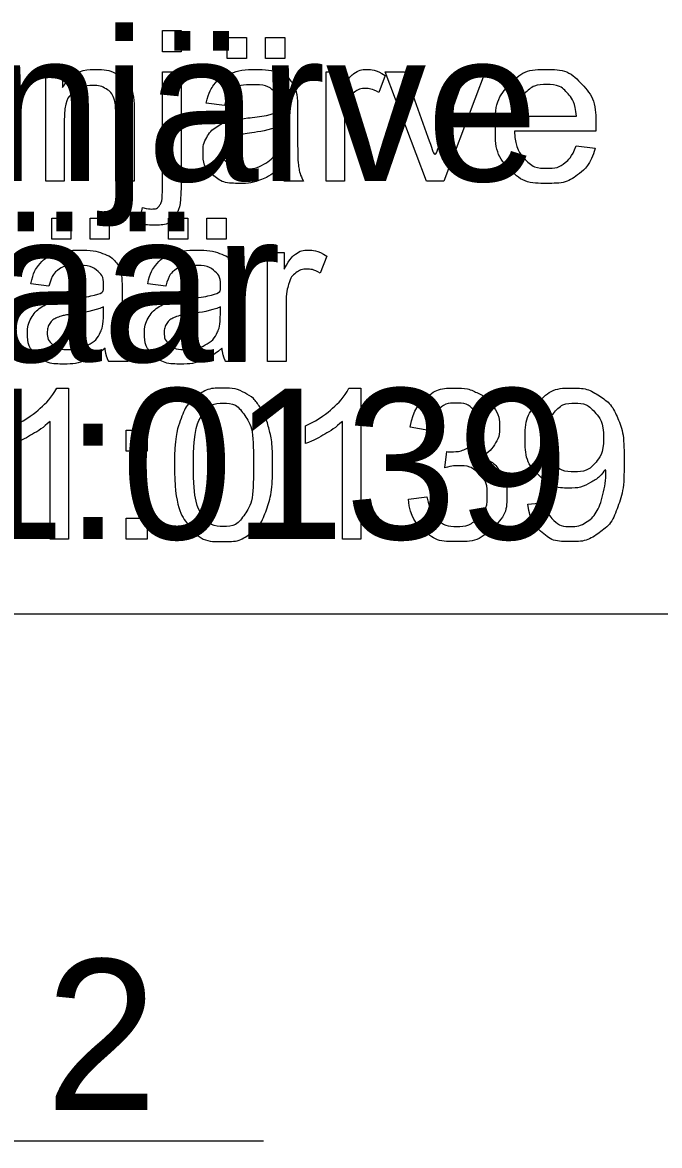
# Model space of a CAD drawing. Extents: x 700746 to 706058, y 6570320 to 6580460.
# Drawn here: x 705409.42 to 705433.54, y 6576551.82 to 6576594.34 of the extents above; entities that cross this region are included whole.
import ezdxf

# ---------------------------------------------------------------- set-up
doc = ezdxf.new("R2010")
doc.units = 0
for name, color, linetype in [('GEOLPUNKT', 7, 'Continuous'), ('kataster', 7, 'Continuous'), ('Kataster tekst', 7, 'Continuous')]:
    doc.layers.add(name, color=color, linetype=linetype)

msp = doc.modelspace()

# ---------------------------------------------------------------- linework, layer by layer
at = {"layer": 'GEOLPUNKT'}
msp.add_lwpolyline([(705389.418, 6576551.998), (705418.546, 6576551.998)], dxfattribs=at)
at = {"layer": 'kataster'}
for points in [[(705414.726, 6576593.225), (705414.726, 6576594.038), (705415.426, 6576594.038), (705415.426, 6576593.225), (705414.726, 6576593.225)], [(705417.173, 6576592.982), (705417.173, 6576593.777), (705417.902, 6576593.777), (705417.902, 6576592.982), (705417.173, 6576592.982)], [(705418.624, 6576592.982), (705418.624, 6576593.777), (705419.354, 6576593.777), (705419.354, 6576592.982), (705418.624, 6576592.982)], [(705410.304, 6576588.338), (705410.304, 6576592.469), (705410.934, 6576592.469), (705410.934, 6576591.882)], [(705414.726, 6576588.129), (705414.726, 6576592.469), (705415.426, 6576592.469), (705415.426, 6576588.115)], [(705420.918, 6576588.338), (705420.918, 6576592.469), (705421.548, 6576592.469), (705421.548, 6576591.843)], [(705423.159, 6576592.337), (705422.914, 6576591.69)], [(705424.715, 6576588.338), (705423.151, 6576592.469), (705423.889, 6576592.469), (705424.774, 6576589.995)], [(705425.299, 6576589.948), (705426.215, 6576592.469), (705426.935, 6576592.469), (705425.373, 6576588.338), (705424.715, 6576588.338)], [(705417.068, 6576591.197), (705416.382, 6576591.288)], [(705419.84, 6576591.001), (705419.84, 6576590.069)], [(705411.003, 6576590.592), (705411.003, 6576588.338), (705410.304, 6576588.338)], [(705413.658, 6576590.877), (705413.658, 6576588.338), (705412.958, 6576588.338), (705412.958, 6576590.849)], [(705428.086, 6576590.797), (705430.393, 6576590.797)], [(705419.132, 6576590.154), (705419.136, 6576590.41)], [(705421.617, 6576590.501), (705421.617, 6576588.338), (705420.918, 6576588.338)], [(705431.128, 6576590.223), (705428.047, 6576590.223)], [(705430.385, 6576589.672), (705431.108, 6576589.58)], [(705420.062, 6576588.338), (705419.332, 6576588.338)], [(705413.84, 6576586.739), (705413.969, 6576587.333)], [(705410.53, 6576586.142), (705410.53, 6576586.937), (705411.26, 6576586.937), (705411.26, 6576586.142), (705410.53, 6576586.142)], [(705411.981, 6576586.142), (705411.981, 6576586.937), (705412.711, 6576586.937), (705412.711, 6576586.142), (705411.981, 6576586.142)], [(705414.957, 6576586.142), (705414.957, 6576586.937), (705415.687, 6576586.937), (705415.687, 6576586.142), (705414.957, 6576586.142)], [(705416.408, 6576586.142), (705416.408, 6576586.937), (705417.138, 6576586.937), (705417.138, 6576586.142), (705416.408, 6576586.142)], [(705418.702, 6576581.498), (705418.702, 6576585.629), (705419.332, 6576585.629), (705419.332, 6576585.003)], [(705420.944, 6576585.497), (705420.699, 6576584.85)], [(705410.426, 6576584.357), (705409.739, 6576584.448)], [(705414.853, 6576584.357), (705414.166, 6576584.448)], [(705413.197, 6576584.161), (705413.197, 6576583.229)], [(705417.624, 6576584.161), (705417.624, 6576583.229)], [(705412.49, 6576583.314), (705412.494, 6576583.57)], [(705416.917, 6576583.314), (705416.921, 6576583.57)], [(705419.401, 6576583.661), (705419.401, 6576581.498), (705418.702, 6576581.498)], [(705413.419, 6576581.498), (705412.689, 6576581.498)], [(705417.846, 6576581.498), (705417.116, 6576581.498)], [(705410.719, 6576580.499), (705411.17, 6576580.499), (705411.17, 6576574.778)], [(705421.784, 6576580.499), (705422.235, 6576580.499), (705422.235, 6576574.778)], [(705411.17, 6576574.778), (705410.47, 6576574.778), (705410.47, 6576579.236)], [(705422.235, 6576574.778), (705421.536, 6576574.778), (705421.536, 6576579.236)], [(705413.355, 6576578.114), (705413.355, 6576578.909), (705414.15, 6576578.909), (705414.15, 6576578.114), (705413.355, 6576578.114)], [(705420.137, 6576578.393), (705420.137, 6576579.069)], [(705424.803, 6576578.896), (705424.103, 6576579.022)], [(705425.413, 6576577.48), (705425.491, 6576578.093)], [(705424.034, 6576576.29), (705424.733, 6576576.381)], [(705428.561, 6576576.098), (705429.234, 6576576.159)], [(705413.355, 6576574.778), (705413.355, 6576575.573), (705414.15, 6576575.573), (705414.15, 6576574.778), (705413.355, 6576574.778)], [(705362.419, 6576571.954), (705440.495, 6576571.954), (705454.684, 6576551.816)]]:
    msp.add_lwpolyline(points, dxfattribs=at)
for points, degree in [([(705410.934, 6576591.882), (705411.389, 6576592.561), (705412.247, 6576592.561), (705412.62, 6576592.561), (705412.933, 6576592.427), (705413.246, 6576592.292), (705413.401, 6576592.075), (705413.557, 6576591.857), (705413.619, 6576591.557), (705413.658, 6576591.363), (705413.658, 6576590.877)], 3), ([(705416.382, 6576591.288), (705416.475, 6576591.728), (705416.689, 6576591.998), (705416.903, 6576592.269), (705417.307, 6576592.415), (705417.711, 6576592.561), (705418.243, 6576592.561), (705418.772, 6576592.561), (705419.102, 6576592.436), (705419.432, 6576592.312), (705419.588, 6576592.123), (705419.743, 6576591.934), (705419.805, 6576591.646), (705419.84, 6576591.467), (705419.84, 6576591.001)], 3), ([(705421.548, 6576591.843), (705421.788, 6576592.281), (705421.992, 6576592.421), (705422.196, 6576592.561), (705422.441, 6576592.561), (705422.794, 6576592.561), (705423.159, 6576592.337)], 3), ([(705431.108, 6576589.58), (705430.937, 6576588.947), (705430.475, 6576588.597), (705430.012, 6576588.247), (705429.293, 6576588.247), (705428.387, 6576588.247), (705427.856, 6576588.804), (705427.326, 6576589.362), (705427.326, 6576590.369), (705427.326, 6576591.41), (705427.862, 6576591.985), (705428.399, 6576592.561), (705429.254, 6576592.561), (705430.082, 6576592.561), (705430.607, 6576591.997), (705431.132, 6576591.433), (705431.132, 6576590.41), (705431.132, 6576590.348), (705431.128, 6576590.223)], 3), ([(705412.958, 6576590.849), (705412.958, 6576591.276), (705412.877, 6576591.488), (705412.795, 6576591.7), (705412.587, 6576591.826), (705412.379, 6576591.952), (705412.099, 6576591.952), (705411.652, 6576591.952), (705411.328, 6576591.669), (705411.003, 6576591.385), (705411.003, 6576590.592)], 3), ([(705419.193, 6576588.846), (705418.802, 6576588.517), (705418.443, 6576588.382), (705418.083, 6576588.247), (705417.671, 6576588.247), (705416.991, 6576588.247), (705416.626, 6576588.579), (705416.26, 6576588.911), (705416.26, 6576589.427), (705416.26, 6576589.73), (705416.398, 6576589.981), (705416.536, 6576590.231), (705416.76, 6576590.383), (705416.983, 6576590.534), (705417.263, 6576590.612), (705417.469, 6576590.666), (705417.885, 6576590.717), (705418.732, 6576590.818), (705419.132, 6576590.958), (705419.136, 6576591.102), (705419.136, 6576591.141), (705419.136, 6576591.57), (705418.938, 6576591.745), (705418.671, 6576591.983), (705418.143, 6576591.983), (705417.65, 6576591.983), (705417.416, 6576591.81), (705417.181, 6576591.636), (705417.068, 6576591.197)], 3), ([(705430.393, 6576590.797), (705430.346, 6576591.32), (705430.128, 6576591.581), (705429.794, 6576591.987), (705429.261, 6576591.987), (705428.778, 6576591.987), (705428.45, 6576591.663), (705428.121, 6576591.339), (705428.086, 6576590.797)], 3), ([(705422.914, 6576591.69), (705422.659, 6576591.84), (705422.403, 6576591.84), (705422.175, 6576591.84), (705421.993, 6576591.701), (705421.811, 6576591.563), (705421.734, 6576591.318), (705421.617, 6576590.945), (705421.617, 6576590.501)], 3), ([(705419.136, 6576590.41), (705418.755, 6576590.255), (705417.992, 6576590.146), (705417.56, 6576590.084), (705417.381, 6576590.006), (705417.202, 6576589.928), (705417.105, 6576589.779), (705417.007, 6576589.629), (705417.007, 6576589.447), (705417.007, 6576589.167), (705417.219, 6576588.98), (705417.431, 6576588.794), (705417.839, 6576588.794), (705418.243, 6576588.794), (705418.558, 6576588.971), (705418.872, 6576589.148), (705419.02, 6576589.455), (705419.132, 6576589.692), (705419.132, 6576590.154)], 3), ([(705428.047, 6576590.223), (705428.086, 6576589.543), (705428.432, 6576589.182), (705428.778, 6576588.82), (705429.296, 6576588.82), (705429.681, 6576588.82), (705429.953, 6576589.023), (705430.226, 6576589.226), (705430.385, 6576589.672)], 3), ([(705419.84, 6576590.069), (705419.84, 6576589.093), (705419.885, 6576588.834), (705419.93, 6576588.575), (705420.062, 6576588.338)], 3), ([(705424.774, 6576589.995), (705424.918, 6576589.594), (705425.038, 6576589.163), (705425.132, 6576589.489), (705425.299, 6576589.948)], 3), ([(705419.332, 6576588.338), (705419.224, 6576588.555), (705419.193, 6576588.846)], 2), ([(705415.426, 6576588.115), (705415.426, 6576587.353), (705415.228, 6576587.054), (705414.975, 6576586.665), (705414.388, 6576586.665), (705414.104, 6576586.665), (705413.84, 6576586.739)], 3), ([(705413.969, 6576587.333), (705414.18, 6576587.278), (705414.301, 6576587.278), (705414.516, 6576587.278), (705414.621, 6576587.42), (705414.726, 6576587.562), (705414.726, 6576588.129)], 3), ([(705409.739, 6576584.448), (705409.832, 6576584.888), (705410.046, 6576585.158), (705410.26, 6576585.429), (705410.664, 6576585.575), (705411.068, 6576585.721), (705411.6, 6576585.721), (705412.129, 6576585.721), (705412.459, 6576585.596), (705412.789, 6576585.472), (705412.945, 6576585.283), (705413.1, 6576585.094), (705413.162, 6576584.806), (705413.197, 6576584.627), (705413.197, 6576584.161)], 3), ([(705414.166, 6576584.448), (705414.259, 6576584.888), (705414.473, 6576585.158), (705414.687, 6576585.429), (705415.091, 6576585.575), (705415.495, 6576585.721), (705416.027, 6576585.721), (705416.556, 6576585.721), (705416.886, 6576585.596), (705417.216, 6576585.472), (705417.372, 6576585.283), (705417.527, 6576585.094), (705417.589, 6576584.806), (705417.624, 6576584.627), (705417.624, 6576584.161)], 3), ([(705419.332, 6576585.003), (705419.573, 6576585.441), (705419.777, 6576585.581), (705419.98, 6576585.721), (705420.225, 6576585.721), (705420.579, 6576585.721), (705420.944, 6576585.497)], 3), ([(705412.55, 6576582.006), (705412.159, 6576581.677), (705411.8, 6576581.542), (705411.44, 6576581.407), (705411.028, 6576581.407), (705410.348, 6576581.407), (705409.983, 6576581.739), (705409.617, 6576582.071), (705409.617, 6576582.587), (705409.617, 6576582.89), (705409.755, 6576583.141), (705409.893, 6576583.391), (705410.117, 6576583.543), (705410.34, 6576583.694), (705410.62, 6576583.772), (705410.826, 6576583.826), (705411.242, 6576583.877), (705412.089, 6576583.978), (705412.49, 6576584.118), (705412.494, 6576584.262), (705412.494, 6576584.301), (705412.494, 6576584.73), (705412.296, 6576584.905), (705412.028, 6576585.143), (705411.5, 6576585.143), (705411.008, 6576585.143), (705410.773, 6576584.97), (705410.538, 6576584.796), (705410.426, 6576584.357)], 3), ([(705416.977, 6576582.006), (705416.587, 6576581.677), (705416.227, 6576581.542), (705415.867, 6576581.407), (705415.455, 6576581.407), (705414.775, 6576581.407), (705414.41, 6576581.739), (705414.045, 6576582.071), (705414.045, 6576582.587), (705414.045, 6576582.89), (705414.183, 6576583.141), (705414.32, 6576583.391), (705414.544, 6576583.543), (705414.767, 6576583.694), (705415.047, 6576583.772), (705415.253, 6576583.826), (705415.669, 6576583.877), (705416.516, 6576583.978), (705416.917, 6576584.118), (705416.921, 6576584.262), (705416.921, 6576584.301), (705416.921, 6576584.73), (705416.723, 6576584.905), (705416.455, 6576585.143), (705415.927, 6576585.143), (705415.435, 6576585.143), (705415.2, 6576584.97), (705414.965, 6576584.796), (705414.853, 6576584.357)], 3), ([(705420.699, 6576584.85), (705420.443, 6576585), (705420.188, 6576585), (705419.959, 6576585), (705419.777, 6576584.861), (705419.596, 6576584.723), (705419.518, 6576584.478), (705419.401, 6576584.105), (705419.401, 6576583.661)], 3), ([(705412.494, 6576583.57), (705412.112, 6576583.415), (705411.349, 6576583.306), (705410.917, 6576583.244), (705410.738, 6576583.166), (705410.559, 6576583.088), (705410.462, 6576582.939), (705410.365, 6576582.789), (705410.365, 6576582.607), (705410.365, 6576582.327), (705410.576, 6576582.14), (705410.788, 6576581.954), (705411.196, 6576581.954), (705411.6, 6576581.954), (705411.915, 6576582.131), (705412.229, 6576582.308), (705412.377, 6576582.615), (705412.49, 6576582.852), (705412.49, 6576583.314)], 3), ([(705416.921, 6576583.57), (705416.539, 6576583.415), (705415.776, 6576583.306), (705415.344, 6576583.244), (705415.165, 6576583.166), (705414.986, 6576583.088), (705414.889, 6576582.939), (705414.792, 6576582.789), (705414.792, 6576582.607), (705414.792, 6576582.327), (705415.004, 6576582.14), (705415.215, 6576581.954), (705415.623, 6576581.954), (705416.027, 6576581.954), (705416.342, 6576582.131), (705416.656, 6576582.308), (705416.804, 6576582.615), (705416.917, 6576582.852), (705416.917, 6576583.314)], 3), ([(705413.197, 6576583.229), (705413.197, 6576582.253), (705413.242, 6576581.994), (705413.287, 6576581.735), (705413.419, 6576581.498)], 3), ([(705417.624, 6576583.229), (705417.624, 6576582.253), (705417.669, 6576581.994), (705417.714, 6576581.735), (705417.846, 6576581.498)], 3), ([(705412.689, 6576581.498), (705412.581, 6576581.715), (705412.55, 6576582.006)], 2), ([(705417.116, 6576581.498), (705417.008, 6576581.715), (705416.977, 6576582.006)], 2), ([(705409.071, 6576579.069), (705409.658, 6576579.345), (705410.097, 6576579.738), (705410.536, 6576580.13), (705410.719, 6576580.499)], 3), ([(705415.175, 6576577.589), (705415.175, 6576578.599), (705415.383, 6576579.216), (705415.591, 6576579.833), (705416.001, 6576580.166), (705416.411, 6576580.499), (705417.033, 6576580.499), (705417.491, 6576580.499), (705417.838, 6576580.315), (705418.185, 6576580.13), (705418.409, 6576579.782), (705418.633, 6576579.435), (705418.762, 6576578.935), (705418.89, 6576578.436), (705418.89, 6576577.589), (705418.89, 6576576.586), (705418.684, 6576575.969), (705418.478, 6576575.352), (705418.068, 6576575.017), (705417.658, 6576574.682), (705417.033, 6576574.682), (705416.209, 6576574.682), (705415.739, 6576575.271), (705415.175, 6576575.984), (705415.175, 6576577.589)], 3), ([(705420.137, 6576579.069), (705420.724, 6576579.345), (705421.163, 6576579.738), (705421.602, 6576580.13), (705421.784, 6576580.499)], 3), ([(705424.103, 6576579.022), (705424.232, 6576579.726), (705424.687, 6576580.113), (705425.142, 6576580.499), (705425.819, 6576580.499), (705426.286, 6576580.499), (705426.679, 6576580.299), (705427.071, 6576580.1), (705427.28, 6576579.754), (705427.488, 6576579.409), (705427.488, 6576579.02), (705427.488, 6576578.652), (705427.289, 6576578.349), (705427.091, 6576578.046), (705426.702, 6576577.868), (705427.208, 6576577.751), (705427.487, 6576577.384), (705427.766, 6576577.017), (705427.766, 6576576.465), (705427.766, 6576575.719), (705427.221, 6576575.201), (705426.677, 6576574.682), (705425.845, 6576574.682), (705425.095, 6576574.682), (705424.599, 6576575.13), (705424.104, 6576575.577), (705424.034, 6576576.29)], 3), ([(705429.234, 6576576.159), (705429.32, 6576575.684), (705429.56, 6576575.47), (705429.801, 6576575.256), (705430.178, 6576575.256), (705430.5, 6576575.256), (705430.744, 6576575.403), (705430.988, 6576575.551), (705431.142, 6576575.798), (705431.296, 6576576.046), (705431.401, 6576576.466), (705431.506, 6576576.886), (705431.506, 6576577.321), (705431.506, 6576577.368), (705431.502, 6576577.461), (705431.292, 6576577.127), (705430.929, 6576576.919), (705430.566, 6576576.711), (705430.142, 6576576.711), (705429.435, 6576576.711), (705428.946, 6576577.224), (705428.456, 6576577.737), (705428.456, 6576578.576), (705428.456, 6576579.443), (705428.967, 6576579.971), (705429.478, 6576580.499), (705430.247, 6576580.499), (705430.803, 6576580.499), (705431.263, 6576580.2), (705431.724, 6576579.901), (705431.963, 6576579.347), (705432.201, 6576578.793), (705432.201, 6576577.744), (705432.201, 6576576.652), (705431.964, 6576576.005), (705431.727, 6576575.358), (705431.259, 6576575.02), (705430.791, 6576574.682), (705430.162, 6576574.682), (705429.493, 6576574.682), (705429.07, 6576575.054), (705428.646, 6576575.425), (705428.561, 6576576.098)], 3), ([(705415.896, 6576577.589), (705415.896, 6576576.183), (705416.224, 6576575.719), (705416.552, 6576575.256), (705417.033, 6576575.256), (705417.513, 6576575.256), (705417.841, 6576575.721), (705418.169, 6576576.187), (705418.169, 6576577.589), (705418.169, 6576578.996), (705417.842, 6576579.459), (705417.514, 6576579.922), (705417.025, 6576579.922), (705416.544, 6576579.922), (705416.256, 6576579.513), (705415.896, 6576578.992), (705415.896, 6576577.589)], 3), ([(705425.491, 6576578.093), (705425.561, 6576578.085), (705425.604, 6576578.085), (705426.051, 6576578.085), (705426.409, 6576578.318), (705426.766, 6576578.551), (705426.766, 6576579.036), (705426.766, 6576579.421), (705426.506, 6576579.673), (705426.245, 6576579.926), (705425.833, 6576579.926), (705425.425, 6576579.926), (705425.153, 6576579.668), (705424.881, 6576579.411), (705424.803, 6576578.896)], 3), ([(705431.424, 6576578.611), (705431.424, 6576579.214), (705431.105, 6576579.568), (705430.786, 6576579.922), (705430.334, 6576579.922), (705429.866, 6576579.922), (705429.522, 6576579.54), (705429.178, 6576579.159), (705429.178, 6576578.553), (705429.178, 6576578.008), (705429.504, 6576577.668), (705429.831, 6576577.328), (705430.314, 6576577.328), (705430.799, 6576577.328), (705431.111, 6576577.668), (705431.424, 6576578.008), (705431.424, 6576578.611)], 3), ([(705410.47, 6576579.236), (705410.218, 6576578.995), (705409.808, 6576578.754), (705409.398, 6576578.513), (705409.071, 6576578.393)], 3), ([(705421.536, 6576579.236), (705421.283, 6576578.995), (705420.873, 6576578.754), (705420.463, 6576578.513), (705420.137, 6576578.393)], 3), ([(705424.733, 6576576.381), (705424.854, 6576575.785), (705425.142, 6576575.523), (705425.431, 6576575.26), (705425.849, 6576575.26), (705426.345, 6576575.26), (705426.684, 6576575.602), (705427.023, 6576575.944), (705427.023, 6576576.45), (705427.023, 6576576.932), (705426.708, 6576577.245), (705426.393, 6576577.558), (705425.907, 6576577.558), (705425.709, 6576577.558), (705425.413, 6576577.48)], 3)]:
    msp.add_open_spline(points, degree=degree, dxfattribs=at)

# ---------------------------------------------------------------- texts
at = {"layer": 'GEOLPUNKT'}
msp.add_text('PA - 2', height=5.7, dxfattribs=at).set_placement((705393.355, 6576553.165))
at = {"layer": 'Kataster tekst'}
for s, p in [('Põhja-Pannjärve ', (705372.598, 6576588.338)), ('liivakarjäär', (705382.786, 6576581.498)), ('22901:001:0139', (705375.006, 6576574.778))]:
    msp.add_text(s, height=5.7, dxfattribs=at).set_placement(p)

doc.saveas('drawing.dxf')
